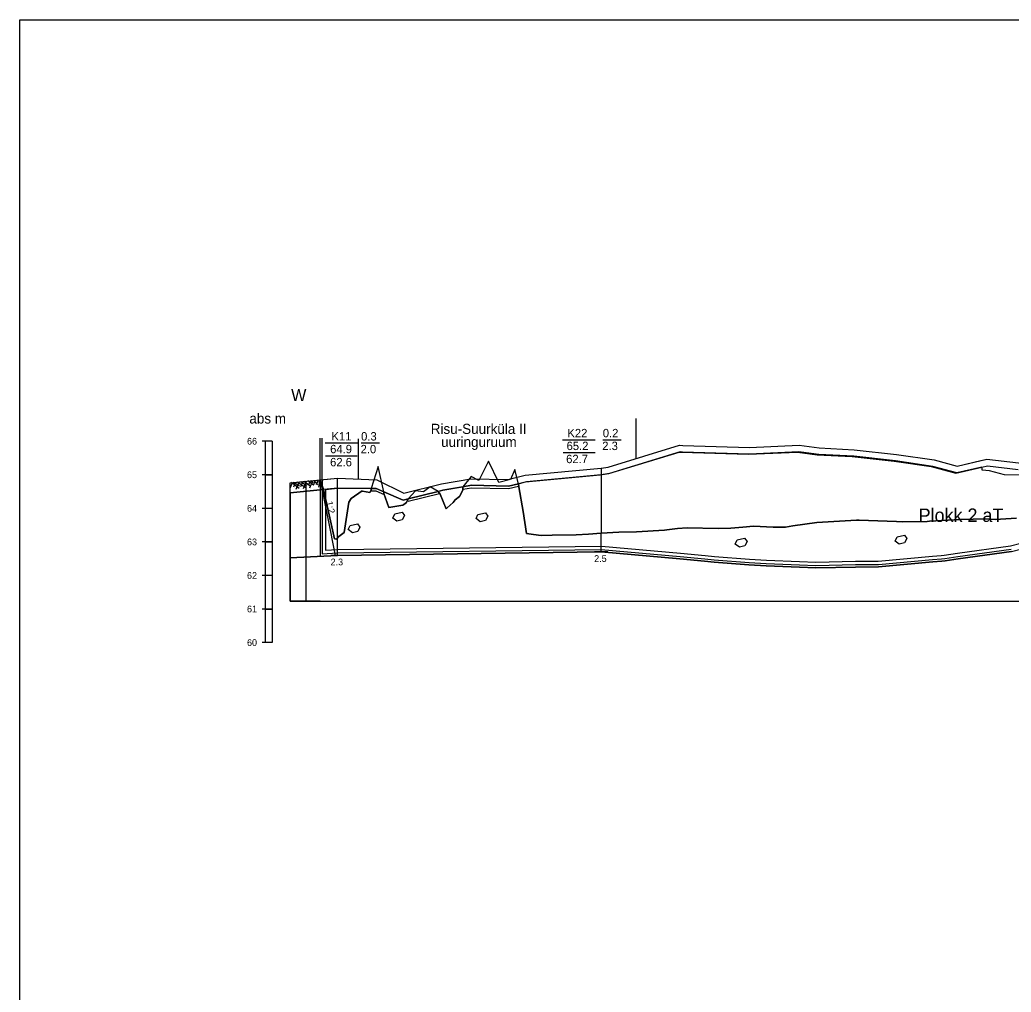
# Model space of a CAD drawing. Extents: x 530818 to 531740, y 6542340 to 6544024.
# Drawn here: x 530818 to 531113.5, y 6542630 to 6542919.7 of the extents above; entities that cross this region are included whole.
import ezdxf

# ---------------------------------------------------------------- set-up
doc = ezdxf.new("R2010")
doc.units = 0
for name, color, linetype in [('AKTIIVNE_UURINGUALA', 7, 'Continuous'), ('Geoloogiline punkt', 7, 'Continuous'), ('Kaevandamise ala', 7, 'Continuous'), ('KR_kaitseala', 7, 'Continuous'), ('Lõikel materjal', 7, 'Continuous'), ('ME piir', 7, 'Continuous'), ('MET piir', 7, 'Continuous'), ('Nõlvatervik', 7, 'Continuous'), ('RELJEEF', 7, 'Continuous'), ('Varuplokid', 7, 'Continuous'), ('Vert skaala', 7, 'Continuous'), ('Vormistus', 7, 'Continuous')]:
    doc.layers.add(name, color=color, linetype=linetype)

msp = doc.modelspace()

# ---------------------------------------------------------------- linework, layer by layer
at = {"layer": 'AKTIIVNE_UURINGUALA'}
for p, q in [((531001.6, 6542800.83), (531001.6, 6542788.82)), ((530918.86, 6542794.83), (530918.86, 6542782.82))]:
    msp.add_line(p, q, dxfattribs=at)
at = {"layer": 'Geoloogiline punkt'}
for p, q in [((530909.01, 6542793.62), (530918.68, 6542793.62)), ((530919.77, 6542793.61), (530925.19, 6542793.61)), ((530979.78, 6542794.57), (530989.45, 6542794.57)), ((530991.78, 6542794.57), (530997.2, 6542794.57)), ((530979.96, 6542790.73), (530989.45, 6542790.73)), ((530909.1, 6542789.78), (530918.59, 6542789.78)), ((530991.31, 6542786.11), (530991.31, 6542766.73)), ((530912.76, 6542765.36), (530912.76, 6542783.13)), ((530991.31, 6542761.11), (530991.31, 6542766.73)), ((530912.76, 6542760.11), (530912.76, 6542765.36)), ((530993.31, 6542761.11), (530989.31, 6542761.11)), ((530914.76, 6542760.11), (530910.76, 6542760.11))]:
    msp.add_line(p, q, dxfattribs=at)
at = {"layer": 'Kaevandamise ala'}
for p, q in [((531104.71, 6542786.41), (531097.31, 6542784.67)), ((530912.76, 6542780.11), (530908.51, 6542779.71)), ((530922.74, 6542780.02), (530912.76, 6542780.11)), ((530932.25, 6542776.56), (530926.5, 6542779.04)), ((530944.08, 6542779.5), (530942.67, 6542779.15)), ((530950.03, 6542780.52), (530944.08, 6542779.5)), ((530933.79, 6542776.94), (530932.25, 6542776.56))]:
    msp.add_line(p, q, dxfattribs=at)
for points in [[(531097.31, 6542784.67), (531090.1, 6542786.61), (531079.01, 6542788.24), (531066.53, 6542789.61), (531056.1, 6542790.15), (531050.2, 6542790.93), (531035.48, 6542790.29), (531015.57, 6542790.86), (531014.83, 6542790.92), (530993.77, 6542784.51), (530991.31, 6542784.11), (530968.99, 6542782.02), (530966.62, 6542781.46)], [(531157.6, 6542772.74), (531155.55, 6542782.35), (531154.53, 6542783.64), (531153.79, 6542783.04), (531153.25, 6542782.38), (531150.82, 6542782.35), (531147.02, 6542783.8), (531145.67, 6542783.81), (531136, 6542786.24), (531131.11, 6542786.36), (531128.54, 6542785.9), (531123.46, 6542784.19), (531122.35, 6542784.42), (531121.4, 6542783.91), (531111.43, 6542784.06), (531107.02, 6542785.31), (531104.85, 6542785.44), (531104.78, 6542785.9), (531104.71, 6542786.41)], [(530966.62, 6542781.46), (530966.71, 6542780.48), (530968, 6542773.17), (530969.01, 6542766.66), (530971.14, 6542766.29), (530973.44, 6542766.02), (530976.72, 6542766.09), (530983.85, 6542766.17), (530987.51, 6542766.43), (530991.31, 6542766.73), (530996.58, 6542767.01), (531001.77, 6542767.09), (531010.18, 6542767.64), (531010.87, 6542767.71), (531014.06, 6542768.13), (531016.95, 6542768.31), (531026.16, 6542768.14), (531029.94, 6542768.22), (531033.53, 6542768.55), (531036.68, 6542768.78), (531042.58, 6542768.54), (531046.25, 6542768.49), (531048.41, 6542768.93), (531055.51, 6542769.93), (531067.36, 6542770.62), (531067.99, 6542770.63), (531068.19, 6542770.63), (531079.32, 6542770.23), (531081, 6542770.08), (531088.47, 6542770.17), (531089.1, 6542770.24), (531098.33, 6542770.81), (531105.91, 6542771.01), (531108.69, 6542770.83), (531115.05, 6542771.15)], [(530908.51, 6542779.71), (530909.81, 6542773.97), (530911.81, 6542765.03), (530912.39, 6542764.95), (530913.07, 6542765.74), (530914.68, 6542766.96), (530916.06, 6542775.93), (530916.75, 6542777), (530920.07, 6542779.28), (530920.17, 6542779.24), (530922.31, 6542778.8), (530922.72, 6542779.52), (530922.74, 6542780.02)], [(530926.5, 6542779.04), (530926.56, 6542778.52), (530928.02, 6542774.36), (530932.2, 6542775.06), (530932.52, 6542775.21), (530933.25, 6542775.82), (530933.79, 6542776.94)], [(530942.67, 6542779.15), (530943.34, 6542778.32), (530945.05, 6542773.93), (530945.26, 6542774.14), (530945.39, 6542774.29), (530947.18, 6542775.84), (530947.82, 6542776.6), (530949.03, 6542777.62), (530950.02, 6542779.5), (530950.03, 6542780.52)]]:
    msp.add_lwpolyline(points, dxfattribs=at)
at = {"layer": 'KR_kaitseala'}
msp.add_lwpolyline([(530903.25, 6542782.19), (530903.25, 6542746.47), (530898.58, 6542746.47), (530898.58, 6542781.74)], close=True, dxfattribs=at)
msp.add_lwpolyline([(530907.53, 6542746.47), (530898.58, 6542746.47), (530898.58, 6542781.74)], dxfattribs=at)
at = {"layer": 'Lõikel materjal'}
for p, q in [((530966.62, 6542781.46), (530965.58, 6542785.73)), ((530898.72, 6542780.36), (530899.32, 6542781.82)), ((530901.33, 6542780.01), (530898.96, 6542781.78)), ((530901.44, 6542780.73), (530899.63, 6542781.85)), ((530899.68, 6542780.54), (530900.26, 6542781.91)), ((530900.35, 6542779.78), (530901.31, 6542782.01)), ((530903.23, 6542780.21), (530900.67, 6542781.94)), ((530903.45, 6542780.78), (530901.74, 6542782.05)), ((530901.78, 6542780.6), (530902.34, 6542782.11)), ((530902.57, 6542780.04), (530903.48, 6542782.22)), ((530904.5, 6542780.82), (530902.7, 6542782.14)), ((530905.52, 6542781.02), (530903.91, 6542782.26)), ((530904.1, 6542781.03), (530904.69, 6542782.33)), ((530904.47, 6542780.18), (530905.39, 6542782.4)), ((530905.46, 6542781.72), (530904.75, 6542782.34)), ((530905.53, 6542781.02), (530906.14, 6542782.47)), ((530906.85, 6542781.13), (530905.77, 6542782.44)), ((530907.04, 6542781.89), (530906.45, 6542782.5)), ((530906.5, 6542781.2), (530907.08, 6542782.56)), ((530907.16, 6542780.43), (530907.54, 6542782.58)), ((530966.71, 6542780.48), (530966.62, 6542781.46)), ((530908.51, 6542779.71), (530898.58, 6542778.78)), ((530898.58, 6542778.78), (530898.58, 6542759.32)), ((530922.74, 6542780.02), (530922.72, 6542779.52)), ((530926.56, 6542778.52), (530926.5, 6542779.04)), ((530928.02, 6542774.36), (530926.56, 6542778.52)), ((530942.67, 6542779.15), (530933.79, 6542776.94)), ((530933.79, 6542776.94), (530942.67, 6542779.15)), ((530942.67, 6542779.15), (530940.32, 6542780.48)), ((530916.06, 6542775.93), (530914.68, 6542766.96)), ((530933.25, 6542775.82), (530932.52, 6542775.21)), ((530933.79, 6542776.94), (530933.25, 6542775.82)), ((530945.26, 6542774.14), (530945.05, 6542773.93)), ((531088.47, 6542770.17), (531081, 6542770.08)), ((531089.1, 6542770.24), (531088.47, 6542770.17)), ((531098.33, 6542770.81), (531089.1, 6542770.24)), ((531105.91, 6542771.01), (531098.33, 6542770.81)), ((530996.58, 6542767.01), (530991.31, 6542766.73)), ((531001.77, 6542767.09), (530996.58, 6542767.01)), ((531010.18, 6542767.64), (531001.77, 6542767.09)), ((531010.87, 6542767.71), (531010.18, 6542767.64)), ((531036.68, 6542768.78), (531033.53, 6542768.55)), ((531042.58, 6542768.54), (531036.68, 6542768.78)), ((531046.25, 6542768.49), (531042.58, 6542768.54)), ((530898.58, 6542759.32), (530898.58, 6542746.47)), ((531014.76, 6542759.11), (531022.12, 6542758.35)), ((531093.76, 6542758.51), (531097.71, 6542759.11)), ((531035.31, 6542757.29), (531040.46, 6542756.94)), ((531055.22, 6542756.35), (531067.11, 6542756.63))]:
    msp.add_line(p, q, dxfattribs=at)
for points in [[(531104.41, 6542788.34), (531106.26, 6542788.77), (531115.68, 6542787.67), (531123.49, 6542787.32), (531131.11, 6542789.11), (531138.65, 6542791.84), (531144.96, 6542793.28), (531156.58, 6542785.37), (531163.29, 6542782.2)], [(530898.58, 6542781.74), (530912.76, 6542783.11), (530924.41, 6542782.56), (530932.47, 6542778.62), (530943.68, 6542781.4), (530952.45, 6542782.92), (530963.43, 6542782.7), (530968.67, 6542783.95), (530991.31, 6542786.11), (530993.34, 6542786.41), (531014.61, 6542792.89), (531015.67, 6542792.81), (531035.47, 6542792.24), (531050.29, 6542792.89), (531056.28, 6542792.09), (531066.69, 6542791.55), (531079.26, 6542790.17), (531090.5, 6542788.52), (531097.34, 6542786.68), (531106.26, 6542788.77), (531115.68, 6542787.67)], [(530907.56, 6542782.61), (530912.76, 6542783.11), (530924.41, 6542782.56), (530932.47, 6542778.62), (530943.68, 6542781.4), (530952.45, 6542782.92), (530963.43, 6542782.7), (530968.67, 6542783.95), (530991.31, 6542786.11), (530993.34, 6542786.41), (531014.61, 6542792.89), (531015.67, 6542792.81), (531035.47, 6542792.24), (531050.29, 6542792.89), (531056.28, 6542792.09), (531066.69, 6542791.55), (531079.26, 6542790.17), (531090.5, 6542788.52), (531097.34, 6542786.68), (531104.41, 6542788.34)], [(530965.58, 6542785.73), (530964.24, 6542782.66), (530960.76, 6542781.82), (530957.68, 6542788.16), (530954.83, 6542782.45), (530952.56, 6542783.58), (530950.03, 6542780.52)], [(530926.5, 6542779.04), (530924.87, 6542786.58), (530922.74, 6542780.02)], [(530898.58, 6542781.74), (530907.56, 6542782.61), (530908.51, 6542779.71)], [(530966.62, 6542781.46), (530963.64, 6542780.74), (530952.6, 6542780.97), (530950.03, 6542780.52)], [(530950.03, 6542780.52), (530952.6, 6542780.97), (530963.64, 6542780.74), (530966.62, 6542781.46)], [(530950.03, 6542780.52), (530952.6, 6542780.97), (530963.64, 6542780.74), (530966.62, 6542781.46)], [(530898.58, 6542778.78), (530908.51, 6542779.71)], [(530912.39, 6542764.95), (530911.81, 6542765.03), (530909.81, 6542773.97), (530908.51, 6542779.71)], [(530920.07, 6542779.28), (530916.75, 6542777), (530916.06, 6542775.93)], [(530922.72, 6542779.52), (530922.31, 6542778.8), (530920.17, 6542779.24), (530920.07, 6542779.28)], [(530922.74, 6542780.02), (530924.26, 6542780), (530926.5, 6542779.04)], [(530926.5, 6542779.04), (530924.26, 6542780), (530922.74, 6542780.02)], [(530922.74, 6542780.02), (530924.26, 6542780), (530926.5, 6542779.04)], [(530940.32, 6542780.48), (530938.36, 6542779.02), (530935.95, 6542779.31), (530933.79, 6542776.94)], [(530933.79, 6542776.94), (530942.67, 6542779.15)], [(530945.05, 6542773.93), (530943.34, 6542778.32), (530942.67, 6542779.15)], [(530950.03, 6542780.52), (530950.02, 6542779.5), (530949.03, 6542777.62)], [(530971.14, 6542766.29), (530969.01, 6542766.66), (530968, 6542773.17), (530966.71, 6542780.48)], [(530949.03, 6542777.62), (530947.82, 6542776.6), (530947.18, 6542775.84), (530945.39, 6542774.29), (530945.26, 6542774.14)], [(530932.52, 6542775.21), (530932.2, 6542775.06), (530928.02, 6542774.36)], [(531081, 6542770.08), (531079.32, 6542770.23), (531068.19, 6542770.63), (531067.99, 6542770.63), (531067.36, 6542770.62), (531055.51, 6542769.93), (531048.41, 6542768.93), (531046.25, 6542768.49)], [(531115.05, 6542771.15), (531108.69, 6542770.83), (531105.91, 6542771.01)], [(530914.68, 6542766.96), (530913.07, 6542765.74), (530912.39, 6542764.95)], [(530991.31, 6542766.73), (530987.51, 6542766.43), (530983.85, 6542766.17), (530976.72, 6542766.09), (530973.44, 6542766.02), (530971.14, 6542766.29)], [(531026.16, 6542768.14), (531016.95, 6542768.31), (531014.06, 6542768.13), (531010.87, 6542767.71)], [(531033.53, 6542768.55), (531029.94, 6542768.22), (531026.16, 6542768.14)], [(531097.71, 6542759.11), (531113.6, 6542761.24), (531119.76, 6542762.82), (531122.97, 6542763.26), (531130.51, 6542764.04), (531131.11, 6542764.11)], [(530898.58, 6542759.32), (530912.76, 6542760.11), (530991.31, 6542761.11), (531014.76, 6542759.11), (531022.12, 6542758.35), (531024.94, 6542758.09), (531035.31, 6542757.29), (531040.46, 6542756.94), (531050.36, 6542756.54), (531055.22, 6542756.35), (531067.11, 6542756.63), (531073.92, 6542756.68), (531090.13, 6542758.17), (531092.79, 6542758.38), (531093.76, 6542758.51), (531097.71, 6542759.11), (531113.6, 6542761.24)], [(531113.6, 6542761.24), (531097.71, 6542759.11), (531093.76, 6542758.51), (531092.79, 6542758.38), (531090.13, 6542758.17), (531073.92, 6542756.68), (531067.11, 6542756.63), (531055.22, 6542756.35), (531050.36, 6542756.54), (531040.46, 6542756.94), (531035.31, 6542757.29), (531024.94, 6542758.09), (531022.12, 6542758.35), (531014.76, 6542759.11), (530991.31, 6542761.11), (530912.76, 6542760.11), (530898.58, 6542759.32)], [(530898.58, 6542759.32), (530912.76, 6542760.11), (530991.31, 6542761.11), (531014.76, 6542759.11)], [(531022.12, 6542758.35), (531024.94, 6542758.09), (531035.31, 6542757.29)], [(531067.11, 6542756.63), (531073.92, 6542756.68), (531090.13, 6542758.17), (531092.79, 6542758.38), (531093.76, 6542758.51)], [(530898.58, 6542746.47), (531131.69, 6542746.47), (531228.25, 6542757.03), (531397.51, 6542753.22), (531454.69, 6542746.47), (531467.35, 6542746.47)], [(531040.46, 6542756.94), (531050.36, 6542756.54), (531055.22, 6542756.35)]]:
    msp.add_lwpolyline(points, dxfattribs=at)
for points in [[(530929.2, 6542771.22), (530929.78, 6542772.46), (530931.97, 6542772.98), (530932.72, 6542771.94), (530932.03, 6542770.67), (530930.44, 6542770.29)], [(530954, 6542771.06), (530954.58, 6542772.29), (530956.78, 6542772.81), (530957.52, 6542771.77), (530956.83, 6542770.51), (530955.24, 6542770.12)], [(530915.9, 6542767.76), (530916.48, 6542769), (530918.67, 6542769.52), (530919.41, 6542768.48), (530918.73, 6542767.22), (530917.14, 6542766.83)], [(531031.24, 6542763.47), (531031.82, 6542764.71), (531034.01, 6542765.23), (531034.76, 6542764.19), (531034.07, 6542762.92), (531032.48, 6542762.54)], [(531078.88, 6542764.38), (531079.46, 6542765.62), (531081.66, 6542766.14), (531082.4, 6542765.1), (531081.71, 6542763.83), (531080.12, 6542763.45)]]:
    msp.add_lwpolyline(points, close=True, dxfattribs=at)
at = {"layer": 'ME piir'}
for p, q in [((530907.53, 6542782.61), (530907.53, 6542759.82)), ((530912.73, 6542760.81), (530991.33, 6542761.81)), ((530991.33, 6542761.81), (531014.83, 6542759.81)), ((531097.61, 6542759.8), (531113.46, 6542761.92)), ((531014.83, 6542759.81), (531022.19, 6542759.04)), ((531022.19, 6542759.04), (531025, 6542758.79)), ((531025, 6542758.79), (531035.37, 6542757.99)), ((531035.37, 6542757.99), (531040.5, 6542757.64)), ((531040.5, 6542757.64), (531050.38, 6542757.24)), ((531073.88, 6542757.38), (531090.07, 6542758.87)), ((531090.07, 6542758.87), (531092.72, 6542759.08)), ((531092.72, 6542759.08), (531093.66, 6542759.2)), ((531093.66, 6542759.2), (531097.61, 6542759.8)), ((531050.38, 6542757.24), (531055.23, 6542757.05)), ((531055.23, 6542757.05), (531067.1, 6542757.33)), ((531067.1, 6542757.33), (531073.88, 6542757.38))]:
    msp.add_line(p, q, dxfattribs=at)
msp.add_lwpolyline([(530908.13, 6542782.61), (530908.13, 6542760.55), (530912.73, 6542760.81)], dxfattribs=at)
at = {"layer": 'MET piir'}
for p, q in [((530907.53, 6542782.61), (530907.53, 6542794.99)), ((530908.13, 6542782.58), (530908.13, 6542794.99))]:
    msp.add_line(p, q, dxfattribs=at)
at = {"layer": 'Nõlvatervik'}
msp.add_line((530907.53, 6542782.61), (530912.03, 6542760.1), dxfattribs=at)
at = {"layer": 'RELJEEF'}
for points in [[(530966.62, 6542781.46), (530966.71, 6542780.48), (530966.71, 6542780.48), (530968, 6542773.17), (530969.01, 6542766.66), (530971.14, 6542766.29), (530973.44, 6542766.02), (530976.72, 6542766.09), (530983.85, 6542766.17), (530987.51, 6542766.43), (530991.31, 6542766.73), (530996.58, 6542767.01), (531001.77, 6542767.09), (531010.18, 6542767.64), (531010.87, 6542767.71), (531014.06, 6542768.13), (531016.95, 6542768.31), (531026.16, 6542768.14), (531029.94, 6542768.22), (531033.53, 6542768.55), (531036.68, 6542768.78), (531042.58, 6542768.54), (531046.25, 6542768.49), (531048.41, 6542768.93), (531055.51, 6542769.93), (531067.36, 6542770.62), (531067.99, 6542770.63), (531068.19, 6542770.63), (531079.32, 6542770.23), (531081, 6542770.08), (531088.47, 6542770.17), (531089.1, 6542770.24), (531098.33, 6542770.81), (531105.91, 6542771.01), (531108.69, 6542770.83), (531115.05, 6542771.15)], [(530908.51, 6542779.71), (530909.81, 6542773.97), (530911.81, 6542765.03), (530912.39, 6542764.95), (530913.07, 6542765.74), (530914.68, 6542766.96), (530916.06, 6542775.93), (530916.75, 6542777), (530920.07, 6542779.28), (530920.17, 6542779.24), (530922.31, 6542778.8), (530922.72, 6542779.52), (530922.74, 6542780.02)], [(530926.5, 6542779.04), (530926.56, 6542778.52), (530928.02, 6542774.36), (530932.2, 6542775.06), (530932.52, 6542775.21), (530933.25, 6542775.82), (530933.25, 6542775.82), (530933.79, 6542776.94)], [(530942.67, 6542779.15), (530943.34, 6542778.32), (530945.05, 6542773.93), (530945.26, 6542774.14), (530945.39, 6542774.29), (530947.18, 6542775.84), (530947.82, 6542776.6), (530949.03, 6542777.62), (530950.02, 6542779.5), (530950.03, 6542780.52)]]:
    msp.add_lwpolyline(points, dxfattribs=at)
at = {"layer": 'Varuplokid'}
for p, q in [((531104.71, 6542786.41), (531106.37, 6542786.8)), ((531106.37, 6542786.8), (531115.53, 6542785.72))]:
    msp.add_line(p, q, dxfattribs=at)
for points in [[(530966.61, 6542781.45), (530968.75, 6542781.96), (530991.03, 6542784.05), (530993.56, 6542784.46), (531014.55, 6542790.84), (531015.18, 6542790.8), (531035.13, 6542790.23), (531049.81, 6542790.86), (531055.67, 6542790.09), (531066.11, 6542789.54), (531078.56, 6542788.17), (531089.6, 6542786.56), (531096.94, 6542784.59), (531104.71, 6542786.41)], [(530909.13, 6542779.77), (530912.76, 6542780.11), (530922.72, 6542780.02)], [(530909.13, 6542779.77), (530909.13, 6542761.61), (530912.7, 6542761.81), (530991.37, 6542762.81), (531014.92, 6542760.8), (531022.29, 6542760.04), (531025.08, 6542759.79), (531035.44, 6542758.99), (531040.56, 6542758.64), (531050.42, 6542758.23), (531055.24, 6542758.05), (531067.08, 6542758.33), (531073.84, 6542758.38), (531089.98, 6542759.87), (531092.62, 6542760.08), (531093.52, 6542760.19), (531097.47, 6542760.79), (531113.27, 6542762.91), (531119.43, 6542764.49)], [(530922.63, 6542779.32), (530924.12, 6542779.3), (530926.63, 6542778.22)], [(530926.5, 6542779.04), (530932.25, 6542776.56), (530933.74, 6542776.93)], [(530933.78, 6542776.22), (530943.09, 6542778.53)], [(530942.71, 6542779.16), (530944.08, 6542779.5), (530950.01, 6542780.52)], [(530950.11, 6542779.83), (530952.65, 6542780.27), (530963.71, 6542780.04), (530966.67, 6542780.75)]]:
    msp.add_lwpolyline(points, dxfattribs=at)
at = {"layer": 'Vert skaala'}
for p, q in [((530893.28, 6542794.11), (530890.28, 6542794.11)), ((530891.28, 6542734.11), (530891.28, 6542794.11)), ((530893.28, 6542794.11), (530893.28, 6542734.11)), ((530893.28, 6542784.11), (530890.28, 6542784.11)), ((530893.28, 6542774.11), (530890.28, 6542774.11)), ((530893.28, 6542764.11), (530890.28, 6542764.11)), ((530893.28, 6542754.11), (530890.28, 6542754.11)), ((530893.28, 6542744.11), (530890.28, 6542744.11)), ((530893.28, 6542734.11), (530890.28, 6542734.11))]:
    msp.add_line(p, q, dxfattribs=at)
for points in [[(530891.28, 6542784.11), (530893.28, 6542784.11), (530893.28, 6542774.11), (530891.28, 6542774.11)], [(530891.28, 6542764.11), (530893.28, 6542764.11), (530893.28, 6542754.11), (530891.28, 6542754.11)], [(530891.28, 6542744.11), (530893.28, 6542744.11), (530893.28, 6542734.11), (530891.28, 6542734.11)]]:
    msp.add_lwpolyline(points, close=True, dxfattribs=at)
at = {"layer": 'Vormistus'}
msp.add_lwpolyline([(530818.05, 6542919.65), (531641.22, 6542919.65), (531641.22, 6542340.27), (530818.05, 6542340.27)], close=True, dxfattribs=at)

# ---------------------------------------------------------------- texts
at = {"layer": 'Geoloogiline punkt'}
for s, height, p in [('K11', 2.5, (530910.92, 6542794.33)), ('0.3', 2.5, (530919.74, 6542794.32)), ('K22', 2.5, (530981.22, 6542795.28)), ('0.2', 2.5, (530991.77, 6542795.28)), ('64.9', 2.5, (530910.52, 6542790.52)), ('2.0', 2.5, (530919.6, 6542790.51)), ('65.2', 2.5, (530980.98, 6542791.47)), ('2.3', 2.5, (530991.61, 6542791.47)), ('62.7', 2.5, (530980.85, 6542787.57)), ('62.6', 2.5, (530910.51, 6542786.63)), ('2.3', 2, (530910.66, 6542757.14)), ('2.5', 2, (530989.2, 6542758.14))]:
    msp.add_text(s, height=height, dxfattribs=at).set_placement(p)
at = {"layer": 'Nõlvatervik'}
msp.add_text('1:2', height=2, rotation=281.3099, dxfattribs=at).set_placement((530909.28, 6542776.06))
at = {"layer": 'Varuplokid'}
msp.add_text('Plokk 2 aT', height=4, dxfattribs=at).set_placement((531085.88, 6542770.06))
at = {"layer": 'Vert skaala'}
for s, height, p in [('W', 3.6, (530898.9, 6542806.05)), ('abs m', 3, (530886.45, 6542799.38)), ('66', 2, (530885.75, 6542793.11)), ('65', 2, (530885.75, 6542783.11)), ('64', 2, (530885.75, 6542773.11)), ('63', 2, (530885.75, 6542763.11)), ('62', 2, (530885.75, 6542753.11)), ('61', 2, (530885.75, 6542743.11)), ('60', 2, (530885.75, 6542733.11))]:
    msp.add_text(s, height=height, dxfattribs=at).set_placement(p)
at = {"layer": 'Vormistus'}
for s, p in [('Risu-Suurküla II ', (530940.5, 6542796.29)), ('uuringuruum', (530943.59, 6542792.41))]:
    msp.add_text(s, height=3, dxfattribs=at).set_placement(p)

doc.saveas('drawing.dxf')
